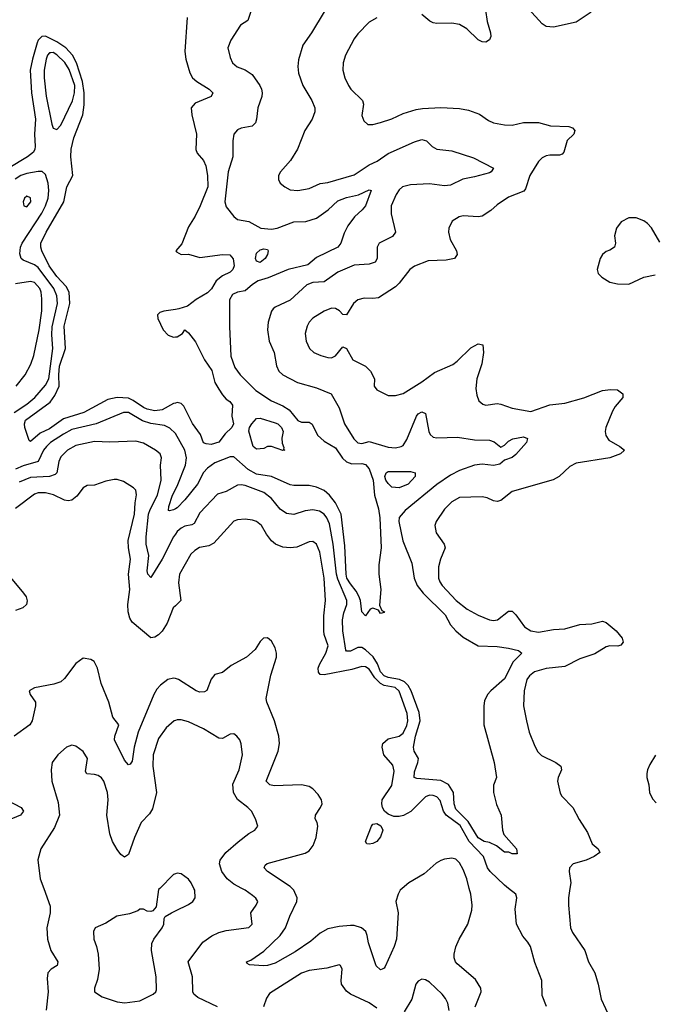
# Model space of a CAD drawing. Header units: inches. Extents: x 2001573 to 2220545, y 644482 to 846830.
# Tile 448 of 656: x 2099172 to 2102546, y 789383 to 794619. Entities that reach past the tile are written whole.
import ezdxf

# ---------------------------------------------------------------- set-up
doc = ezdxf.new("R2010")
doc.units = ezdxf.units.IN
doc.header["$MEASUREMENT"] = 0
for name, color, linetype in [('C0798', 7, 'Continuous'), ('C0799', 7, 'Continuous'), ('C1708', 7, 'Continuous'), ('C1709', 7, 'Continuous')]:
    doc.layers.add(name, color=color, linetype=linetype)

msp = doc.modelspace()

# ---------------------------------------------------------------- linework, layer by layer
at = {"layer": 'C0798', "color": 5}
for points, elevation in [([(2099300, 790000), (2099334.8, 789905.2), (2099334.2, 789870), (2099316.3, 789790), (2099320.2, 789730), (2099337.7, 789670), (2099374, 789610), (2099372, 789590), (2099338.4, 789570), (2099322.4, 789550), (2099318.8, 789521.2), (2099323, 789450), (2099312.1, 789352.1)], 440), ([(2099916.1, 790000), (2099910, 789994), (2099898.3, 789901.7), (2099879.1, 789880.9), (2099870, 789877.2), (2099850, 789879.3), (2099830, 789889.2), (2099810, 789889), (2099799.5, 789880.5), (2099756.3, 789863.7), (2099688.5, 789851.5), (2099630, 789815.6), (2099574, 789790), (2099563.8, 789770), (2099565.3, 789730), (2099580.3, 789690), (2099588.7, 789650), (2099595.3, 789570), (2099585.4, 789514.6), (2099568.8, 789470), (2099570.4, 789450), (2099610, 789423.2), (2099690, 789396.5), (2099731.7, 789391.7), (2099810, 789401.3), (2099882, 789438), (2099895.8, 789450), (2099899.3, 789460.7), (2099897.6, 789530), (2099873.3, 789670), (2099874, 789706), (2099885.1, 789730), (2099929.4, 789790), (2099939, 789810), (2099940.4, 789839.6), (2099946, 789850), (2099979, 789870), (2100000, 789880.1)], 460)]:
    msp.add_lwpolyline(points, dxfattribs=dict(at, elevation=elevation))
at = {"layer": 'C0799', "color": 5}
for points, elevation in [([(2100000, 792580.3), (2099990, 792577.4), (2099930, 792544.9), (2099890, 792539.9), (2099850, 792547.6), (2099830, 792556.1), (2099775, 792595), (2099750, 792606.1), (2099690, 792610.5), (2099640.9, 792599.1), (2099513.6, 792530), (2099404.2, 792495.8), (2099330, 792444.3), (2099280.2, 792419.8), (2099230, 792375.6), (2099222.2, 792382.2), (2099199.3, 792450), (2099196.7, 792470), (2099203, 792490), (2099334.7, 792585.3), (2099359.6, 792620.4), (2099382.2, 792670), (2099379.8, 792730), (2099384, 792776), (2099415.2, 792870), (2099408.1, 792990), (2099438.6, 793110), (2099434.7, 793170), (2099419.7, 793199.7), (2099370, 793253.7), (2099329, 793310), (2099290.4, 793390), (2099283.8, 793410), (2099284.4, 793430), (2099312.6, 793490), (2099406.6, 793650), (2099422, 793730), (2099454.6, 793790), (2099443.6, 793890), (2099445, 793930), (2099460.3, 793990), (2099506.8, 794113.2), (2099514.5, 794165.5), (2099514.8, 794230), (2099506.4, 794290), (2099473.1, 794390), (2099451.8, 794430), (2099416.8, 794470), (2099370, 794500.8), (2099310, 794530.7), (2099289.7, 794530.3), (2099270.7, 794510), (2099264.8, 794495.2), (2099240.4, 794410), (2099228.5, 794350), (2099235.5, 794230), (2099256.7, 794090), (2099251.1, 794010), (2099255, 793945), (2099253.3, 793930), (2099244.7, 793915.3), (2099213.4, 793890), (2099110, 793827.2)], 320), ([(2099142.9, 792530), (2099210, 792574.2), (2099252, 792610), (2099310, 792675.3), (2099327.2, 792710), (2099349, 792870), (2099343.2, 792943.2), (2099345.2, 792985.2), (2099372.1, 793110), (2099369.9, 793150), (2099353, 793190), (2099270, 793300.8), (2099250, 793316.1), (2099190, 793339.5), (2099180.5, 793350), (2099173.5, 793373.5), (2099177.1, 793410), (2099184.4, 793430), (2099289.5, 793590.5), (2099309.9, 793630), (2099323.7, 793670), (2099327.2, 793710), (2099322.7, 793750), (2099310, 793795.1), (2099291.8, 793811.8), (2099270, 793812.5), (2099210, 793800.9), (2099178.5, 793790), (2099148.1, 793771.9)], 340), ([(2099152.8, 792670), (2099201.6, 792730), (2099231.9, 792788.1), (2099246.4, 792833.6), (2099275.4, 792970), (2099290.3, 793070.3), (2099290, 793134), (2099286, 793170), (2099278.7, 793190), (2099250, 793220.9), (2099230, 793227.2), (2099150, 793214.9)], 360), ([(2100000, 793078.7), (2099938, 793070), (2099917.7, 793062.3), (2099904.9, 793050), (2099906, 793030), (2099934.3, 792970), (2099961.2, 792941.2), (2099990, 792931.6), (2100000, 792932.3)], 320), ([(2100000, 792418.5), (2099999.5, 792419.5), (2099970, 792447.2), (2099940.9, 792460.9), (2099870, 792471.8), (2099825.3, 792485.3), (2099750, 792529.9), (2099723.8, 792530), (2099578.3, 792470), (2099450, 792440.5), (2099404.2, 792415.8), (2099335.3, 792370), (2099313.6, 792350), (2099299.2, 792330), (2099270.7, 792269.3), (2099190, 792246.4), (2099150, 792229.9)], 340), ([(2100000, 791883.7), (2099990, 791869.8), (2099930, 791749.8), (2099870, 791653.6), (2099853.6, 791670), (2099850, 791688), (2099858.9, 791770), (2099845.2, 791830), (2099843.5, 791870), (2099857, 791990), (2099864.8, 792015.2), (2099904, 792090), (2099923.7, 792170), (2099919.8, 792250), (2099926.4, 792290), (2099918, 792310), (2099894.3, 792330), (2099830, 792366.6), (2099790, 792378.1), (2099652, 792372), (2099570, 792376.1), (2099470, 792355.6), (2099426.4, 792330), (2099390, 792294.8), (2099380.1, 792270), (2099369.6, 792210.4), (2099359.9, 792200.1), (2099330.1, 792189.9), (2099230, 792184.2), (2099170, 792160.6)], 360), ([(2100000, 791502.3), (2099988.6, 791491.4), (2099955.6, 791410), (2099930, 791368.5), (2099910, 791348.6), (2099890, 791336.4), (2099870, 791333), (2099770, 791414.8), (2099757.4, 791437.4), (2099748.9, 791470), (2099747.4, 791510), (2099756.9, 791590), (2099750.4, 791670), (2099761.3, 791750), (2099750.9, 791810.9), (2099749.3, 791850), (2099782.1, 791990), (2099785.5, 792050), (2099793.2, 792093.2), (2099790, 792117), (2099777, 792130), (2099723.3, 792163.3), (2099690, 792174), (2099673.7, 792173.7), (2099630, 792165.6), (2099570, 792144), (2099530, 792143), (2099510, 792129.7), (2099475, 792085), (2099450, 792063.7), (2099430, 792060.2), (2099410, 792064.7), (2099352.1, 792092.1), (2099310, 792103), (2099270, 792103.9), (2099250, 792096.8), (2099150, 792019.8)], 380), ([(2100000, 792018.1), (2099990, 792012.3), (2099967.8, 792007.8), (2099963.7, 792010), (2099964.4, 792030), (2099985.1, 792090), (2100000, 792120.3)], 340), ([(2099050, 791738), (2099193, 791570), (2099205.8, 791550), (2099210.8, 791529.2), (2099207.7, 791510), (2099189.1, 791490.9), (2099150, 791477.8)], 380), ([(2100000, 791115.1), (2099990, 791118.1), (2099960.3, 791110), (2099920, 791080), (2099901.2, 791058.8), (2099884.6, 791030), (2099801.8, 790830), (2099780.1, 790750), (2099770, 790677.2), (2099758.7, 790661.3), (2099750, 790656.9), (2099730, 790681.1), (2099676.1, 790790), (2099677.5, 790810), (2099699.7, 790870), (2099666.5, 790910), (2099645.4, 790990), (2099605.8, 791090), (2099585.7, 791170), (2099567, 791207), (2099550, 791217.6), (2099510, 791224.5), (2099470, 791196.3), (2099410, 791115.8), (2099390, 791098.3), (2099353.4, 791086.6), (2099250, 791066.6), (2099222.8, 791050), (2099226.8, 791030), (2099255.5, 790990), (2099255.5, 790970), (2099237.4, 790890), (2099225.3, 790870), (2099142.6, 790810)], 420), ([(2100000, 790892.4), (2099994, 790890), (2099950, 790854.3), (2099910, 790796.3), (2099882.1, 790710), (2099879.2, 790650), (2099898.9, 790510), (2099877.1, 790422.9), (2099862.9, 790397.1), (2099818.3, 790350), (2099782, 790270), (2099750, 790179.5), (2099730, 790166), (2099710, 790179.6), (2099690, 790206), (2099665.3, 790250), (2099651.4, 790290), (2099635.2, 790390), (2099641.5, 790470), (2099639.5, 790510), (2099619.8, 790570), (2099607.4, 790587.4), (2099590, 790599.8), (2099570, 790606.2), (2099529.7, 790609.7), (2099521.1, 790621.1), (2099532.2, 790690), (2099510, 790728.5), (2099470, 790756.4), (2099450, 790761.3), (2099420.5, 790750), (2099374.9, 790710), (2099344.2, 790670), (2099338.9, 790630), (2099342.4, 790570), (2099377.3, 790457.3), (2099384.4, 790390), (2099357.2, 790322.8), (2099284, 790210), (2099268.2, 790151.8), (2099281.6, 790050), (2099300, 790000)], 440), ([(2099102.4, 790470), (2099180.3, 790430), (2099191.4, 790410), (2099176.5, 790390), (2099083.1, 790350)], 420), ([(2100000, 790077.2), (2099990, 790073.2), (2099916.1, 790000)], 460)]:
    msp.add_lwpolyline(points, dxfattribs=dict(at, elevation=elevation))
for points, elevation in [([(2099350, 794443.8), (2099336.8, 794443.2), (2099330, 794442.4), (2099319.8, 794430), (2099312.2, 794410), (2099302.7, 794350), (2099301.6, 794310), (2099312.9, 794212.9), (2099343.6, 794063.6), (2099350, 794042), (2099370, 794034.4), (2099390, 794058), (2099452.3, 794187.7), (2099464.1, 794230), (2099464.8, 794270), (2099434.6, 794354.6), (2099411.6, 794391.6), (2099370, 794433)], 340), ([(2099210, 793680.9), (2099197.3, 793670), (2099190.6, 793650), (2099194.8, 793630), (2099210, 793623.7), (2099231.4, 793651.4), (2099230, 793672)], 360)]:
    msp.add_lwpolyline(points, close=True, dxfattribs=dict(at, elevation=elevation))
at = {"layer": 'C1708', "color": 5}
for points, elevation in [([(2100000, 789880.1), (2100070, 789913.7), (2100091.6, 789930), (2100104.7, 789950), (2100102.6, 789990), (2100097.7, 790000)], 460), ([(2100222.7, 789370), (2100119, 789419), (2100098.1, 789438.1), (2100092.6, 789450), (2100089.9, 789530), (2100067.2, 789610), (2100145.5, 789714.5), (2100193.1, 789746.9), (2100230, 789764.8), (2100270, 789776.1), (2100390, 789792.7), (2100407.3, 789810), (2100401, 789870), (2100429.7, 789910), (2100438.3, 789930), (2100427.5, 789947.5), (2100410, 789962.4), (2100370, 789991.2), (2100353.5, 790000)], 440), ([(2101205.6, 790000), (2101193.8, 789990), (2101183.2, 789970), (2101172.1, 789930), (2101183.6, 789870), (2101175, 789730), (2101162.3, 789690), (2101114.9, 789585.1), (2101110, 789575.6), (2101098.8, 789570), (2101090, 789566.9), (2101067.8, 789587.8), (2101025.7, 789710), (2101019.4, 789750), (2101011.6, 789770), (2100989.7, 789790), (2100950, 789801.8), (2100930, 789802.8), (2100870, 789797.6), (2100810, 789784.9), (2100770, 789761.4), (2100720, 789720), (2100637.2, 789662.8), (2100530, 789601.7), (2100490, 789589.9), (2100468.4, 789588.4), (2100393.6, 789593.6), (2100380.4, 789600.4), (2100378, 789610), (2100401.3, 789618.7), (2100470, 789666.7), (2100557.3, 789750), (2100584.3, 789790), (2100607.4, 789852.6), (2100645.6, 789930), (2100647.7, 789950), (2100629.8, 789990), (2100620.2, 790000)], 420), ([(2101594.2, 789370), (2101624.4, 789450), (2101623.5, 789470), (2101594.9, 789514.9), (2101497.9, 789597.9), (2101488.4, 789610), (2101481.7, 789630), (2101481.4, 789650), (2101490.9, 789689.1), (2101508.4, 789730), (2101553.5, 789810), (2101575.1, 789884.9), (2101578.1, 789910), (2101570.4, 789970), (2101562.1, 790000)], 420), ([(2101972.5, 789372.5), (2101949, 789430), (2101948.5, 789510), (2101910, 789606), (2101887.7, 789690), (2101874.2, 789714.2), (2101846.2, 789746.2), (2101812.5, 789810), (2101806.7, 789890), (2101814.5, 789950), (2101809, 789970), (2101771.4, 790000)], 380), ([(2102097.4, 790000), (2102089.7, 789950.3), (2102089.7, 789910), (2102099.9, 789790), (2102110, 789765.5), (2102176.8, 789670), (2102196.4, 789610), (2102230.1, 789550), (2102248, 789490), (2102262.5, 789410), (2102310, 789311.7)], 380), ([(2101070, 789363.5), (2101030, 789391), (2100930, 789437.7), (2100910, 789453.1), (2100883.1, 789490), (2100880.9, 789510), (2100887, 789570), (2100877.2, 789590), (2100870, 789594), (2100804.7, 789575.3), (2100710, 789562.8), (2100670, 789548.7), (2100499.5, 789440.5), (2100483.7, 789416.3), (2100468.2, 789370)], 440), ([(2101455.7, 789350), (2101447.7, 789390), (2101434.8, 789414.8), (2101417.1, 789437.1), (2101350, 789500.5), (2101330, 789514), (2101310, 789518), (2101290, 789506.6), (2101278.4, 789490), (2101255.8, 789410), (2101216.3, 789343.7)], 440)]:
    msp.add_lwpolyline(points, dxfattribs=dict(at, elevation=elevation))
at = {"layer": 'C1709', "color": 5}
for points, elevation in [([(2100410, 794689.2), (2100384.9, 794615.1), (2100345.5, 794590), (2100294.4, 794510), (2100278.4, 794470), (2100290, 794418), (2100303, 794390), (2100327.9, 794367.9), (2100370, 794352.2), (2100407.3, 794327.3), (2100448.7, 794268.7), (2100458, 794250), (2100461.3, 794230), (2100459.6, 794210), (2100437.4, 794150), (2100431.2, 794090), (2100424.9, 794070), (2100407.3, 794052.7), (2100350, 794041.5), (2100330, 794032.6), (2100310.2, 794009.8), (2100304.2, 793975.8), (2100305.4, 793890), (2100280.5, 793810), (2100263.2, 793650), (2100270, 793624.4), (2100310, 793572.7), (2100330, 793557), (2100390, 793546), (2100454, 793510), (2100510, 793505.2), (2100541.6, 793510), (2100630, 793544.4), (2100693.2, 793546.8), (2100750, 793562.9), (2100811.7, 793608.3), (2100863.7, 793656.3), (2100910, 793673.6), (2100972.3, 793687.7), (2101030, 793715.2), (2101040.5, 793710), (2101009.5, 793630), (2100992.7, 793607.3), (2100951.3, 793570), (2100916.6, 793523.4), (2100896.9, 793483.1), (2100878.6, 793430), (2100863.7, 793410), (2100750, 793353.7), (2100704.2, 793315.8), (2100599.5, 793290), (2100493.3, 793246.7), (2100440.4, 793230), (2100408.9, 793211.1), (2100370, 793176.9), (2100330, 793170.8), (2100303, 793157), (2100288.1, 793130), (2100286.8, 792986.8), (2100294.9, 792830), (2100315.2, 792770), (2100343.2, 792730), (2100428, 792648), (2100510, 792591.8), (2100570, 792565.1), (2100604, 792544), (2100650, 792488.6), (2100670, 792479), (2100710, 792478.2), (2100727.6, 792467.6), (2100755.5, 792410), (2100790, 792378), (2100850, 792341.9), (2100888.2, 792288.2), (2100908.8, 792268.8), (2100937.2, 792257.2), (2100990, 792258.3), (2101010, 792253.2), (2101030.1, 792230), (2101050.9, 792170), (2101058.9, 792090), (2101078.7, 792018.7), (2101086.1, 791970), (2101094.1, 791810), (2101080.6, 791720.6), (2101080.4, 791670), (2101091.6, 791588.4), (2101085.4, 791505.4), (2101098, 791478), (2101110.5, 791470.5), (2101110, 791466), (2101090, 791462), (2101079, 791479), (2101050, 791489.2), (2101035.3, 791484.7), (2101010.6, 791449.4), (2100990, 791469.6), (2100983.4, 791530), (2100974.5, 791554.5), (2100961.1, 791581.1), (2100930, 791618.5), (2100911.9, 791650), (2100906.7, 791670), (2100901.1, 791821.1), (2100881.4, 791990), (2100850.8, 792050.8), (2100818.9, 792090), (2100790, 792115.7), (2100750, 792133.6), (2100710, 792143), (2100630, 792141.5), (2100610, 792145.7), (2100510, 792189.9), (2100430, 792202.2), (2100386.5, 792226.5), (2100310, 792295.3), (2100290, 792294.3), (2100210, 792263.2), (2100170, 792234.5), (2100150, 792210.7), (2100117.5, 792150), (2100050, 792065.3), (2100010, 792024), (2100000, 792018.1)], 340), ([(2100790, 794661.3), (2100724, 794550), (2100677.1, 794482.9), (2100654.2, 794405.8), (2100651.1, 794370), (2100655, 794335), (2100676.5, 794270), (2100725.5, 794190), (2100740.3, 794150), (2100741.7, 794130), (2100727.4, 794090), (2100687.1, 794030), (2100649.3, 793930.7), (2100612, 793870), (2100557.6, 793810), (2100548.4, 793790), (2100548.2, 793770), (2100557.3, 793750), (2100580.7, 793730), (2100610, 793714.9), (2100650, 793711.6), (2100710, 793722), (2100770, 793747.2), (2100810, 793753.4), (2100950, 793793.3), (2101030, 793847.3), (2101073.1, 793866.9), (2101130, 793907.5), (2101270, 793970.2), (2101310, 793981.5), (2101334.7, 793974.7), (2101364.2, 793944.2), (2101390, 793930.2), (2101470, 793921.3), (2101584.6, 793884.6), (2101691.5, 793830), (2101678.7, 793810), (2101670, 793805), (2101590, 793782.7), (2101528.6, 793771.4), (2101461.4, 793738.6), (2101430, 793736.4), (2101350, 793746.7), (2101250, 793741.2), (2101207.8, 793730), (2101190, 793714.2), (2101174, 793690), (2101146.4, 793630), (2101147.3, 793587.3), (2101170.3, 793489.7), (2101153.6, 793466.4), (2101083.7, 793430), (2101071.7, 793410), (2101072.8, 793350), (2101061.1, 793330), (2101030, 793318.3), (2100950, 793313.2), (2100862.9, 793277.1), (2100790, 793225.9), (2100730, 793222.4), (2100698.5, 793210), (2100610, 793127.1), (2100530, 793091.3), (2100518.9, 793081.1), (2100510, 793069.4), (2100492.1, 793010), (2100490.2, 792970), (2100498.4, 792910), (2100525.6, 792850), (2100537.7, 792777.7), (2100549.6, 792749.6), (2100570.4, 792730), (2100648.8, 792690), (2100750, 792662.3), (2100828.5, 792630), (2100870, 792554.8), (2100898, 792470), (2100949.2, 792390), (2100970, 792369.3), (2100990, 792365.6), (2101030, 792375.8), (2101130, 792346), (2101170, 792342.9), (2101200.7, 792350), (2101210, 792354.9), (2101230, 792386), (2101281.7, 792510), (2101290, 792523.2), (2101310, 792534.5), (2101330, 792524.9), (2101346.3, 792430), (2101354, 792414), (2101370, 792399.8), (2101390, 792396.2), (2101499.2, 792399.2), (2101590, 792384.7), (2101670, 792383.6), (2101695, 792375), (2101730, 792346.8), (2101750, 792356.3), (2101770, 792378.7), (2101794, 792390), (2101850, 792400.3), (2101871.9, 792391.9), (2101866.7, 792370), (2101810, 792307.8), (2101790, 792291.6), (2101750, 792277.2), (2101724.5, 792255.5), (2101691.6, 792248.4), (2101630, 792255.8), (2101590, 792250.9), (2101510, 792221.2), (2101462.9, 792197.1), (2101390, 792148.2), (2101221.2, 792010), (2101190, 791972.6), (2101188.1, 791950), (2101208.1, 791848.1), (2101256.3, 791730), (2101268.5, 791650), (2101285.4, 791610), (2101316.4, 791570), (2101433.8, 791453.8), (2101462.1, 791402.1), (2101489.7, 791369.7), (2101530, 791335.9), (2101610, 791290.2), (2101710, 791286.3), (2101770, 791277.8), (2101824.2, 791264.2), (2101842, 791250), (2101795.9, 791204.1), (2101750, 791114.3), (2101676.5, 791050), (2101659.5, 791030), (2101642.8, 790997.2), (2101640.3, 790970), (2101640.3, 790870), (2101693.5, 790670), (2101706.7, 790590), (2101691.4, 790548.6), (2101690.8, 790510), (2101705.9, 790445.9), (2101732.4, 790390), (2101738.9, 790310), (2101746.2, 790286.2), (2101813, 790210), (2101816.8, 790183.2), (2101790, 790183.7), (2101772, 790192), (2101750, 790193.2), (2101706.9, 790226.9), (2101670, 790243.8), (2101641.6, 790250), (2101610, 790268.8), (2101555.6, 790355.6), (2101490, 790420.9), (2101482.4, 790450), (2101478.4, 790510), (2101451.7, 790551.7), (2101410, 790572.7), (2101283.5, 790583.5), (2101268.9, 790588.9), (2101270, 790618.8), (2101289, 790670), (2101291.7, 790690), (2101268.2, 790730), (2101265.6, 790750), (2101275.3, 790810), (2101301.5, 790890), (2101295.9, 790935.9), (2101253.5, 791050), (2101237.9, 791077.9), (2101218.3, 791098.3), (2101191.3, 791111.3), (2101130, 791120.4), (2101109.4, 791129.4), (2101090, 791151.9), (2101073.7, 791193.7), (2101051.2, 791231.2), (2101010, 791268.7), (2100990, 791280.7), (2100970, 791281.3), (2100930, 791260.6), (2100910, 791261.7), (2100906.6, 791266.6), (2100889.9, 791370), (2100888.3, 791428.3), (2100895.1, 791464.9), (2100911.3, 791510), (2100911.6, 791530), (2100863.6, 791643.6), (2100856.5, 791670), (2100838.9, 791830), (2100819.1, 791939.1), (2100805.6, 791970), (2100790, 791989), (2100766, 792006), (2100730, 792013.3), (2100690, 792007.1), (2100630, 791987.7), (2100590, 791993), (2100556.2, 792016.2), (2100510, 792073.7), (2100470, 792104.7), (2100370, 792142.6), (2100350, 792146.4), (2100330, 792143.2), (2100270, 792109.8), (2100224, 792096), (2100130, 791996.4), (2100099, 791941), (2100087.6, 791932.4), (2100050, 791925.2), (2100030, 791915.9), (2100010, 791897.5), (2100000, 791883.7)], 360), ([(2101648.6, 794670), (2101657.5, 794610), (2101675.3, 794550), (2101677, 794530), (2101668.9, 794511.1), (2101650, 794499.7), (2101630, 794501.1), (2101610, 794512.3), (2101548.7, 794570), (2101510, 794594.1), (2101470, 794600.2), (2101390, 794599.4), (2101370, 794603.1), (2101351.6, 794611.6), (2101310, 794646)], 380), ([(2102210, 794659), (2102130, 794606), (2102010, 794578.7), (2101970, 794583.5), (2101950, 794596.4), (2101876.2, 794676.2)], 380), ([(2100062.4, 794630), (2100050.2, 794449.8), (2100054.9, 794410), (2100077.2, 794337.2), (2100091.1, 794310), (2100113, 794290), (2100179.6, 794250), (2100198, 794230), (2100190.3, 794210), (2100105.6, 794174.4), (2100083.2, 794150), (2100086.9, 794113.1), (2100111.8, 794010), (2100109.1, 793929.1), (2100115.2, 793910), (2100149.6, 793869.6), (2100162.2, 793842.2), (2100170.6, 793790), (2100171.3, 793730), (2100131.5, 793628.5), (2100105.5, 793574.5), (2100070, 793516.9), (2100033.4, 793426.6), (2100002, 793390), (2100004.7, 793384.7), (2100031, 793371), (2100070, 793373), (2100130, 793354.9), (2100249.9, 793370.1), (2100288.8, 793368.8), (2100307.6, 793347.6), (2100312.4, 793310), (2100305.1, 793290), (2100290, 793276.2), (2100250, 793257.3), (2100215.6, 793230), (2100191.2, 793188.8), (2100170, 793165.8), (2100110, 793130.4), (2100064.6, 793095.4), (2100018.7, 793081.3), (2100000, 793078.7)], 320), ([(2101071.2, 794628.8), (2101030, 794606.6), (2100970, 794544.2), (2100950, 794517), (2100904.6, 794430), (2100891.7, 794390), (2100890.3, 794350), (2100900.9, 794310), (2100919.6, 794270), (2100932.8, 794250), (2100993.7, 794190), (2100999.5, 794170), (2100991.7, 794110), (2101001.7, 794081.7), (2101022, 794062), (2101050, 794061.3), (2101090, 794072.6), (2101150, 794092.3), (2101210, 794119.7), (2101279.2, 794140.8), (2101313.3, 794146.7), (2101410, 794151.3), (2101510, 794147.6), (2101558.6, 794138.6), (2101617, 794117), (2101663.8, 794083.8), (2101690, 794071.3), (2101750, 794059.3), (2101790, 794058.6), (2101850, 794072.4), (2101930, 794072.9), (2101994.6, 794054.6), (2102091.9, 794051.9), (2102110, 794044.4), (2102123.1, 794030), (2102117.1, 794010), (2102082.8, 793977.2), (2102065.6, 793914.4), (2102056.3, 793903.7), (2102041.6, 793898.4), (2101990, 793899.1), (2101970, 793894.5), (2101950, 793884.5), (2101930, 793865.7), (2101884.6, 793790), (2101861.1, 793718.9), (2101852.9, 793707.1), (2101770, 793675.1), (2101710, 793634.4), (2101676.4, 793603.6), (2101630, 793574.8), (2101608.9, 793571.1), (2101530, 793576.8), (2101507.7, 793570), (2101471.7, 793548.3), (2101452.7, 793510), (2101452.4, 793490), (2101460.9, 793450), (2101494.9, 793390), (2101497.6, 793370), (2101484, 793350), (2101439.9, 793340.1), (2101342.8, 793337.2), (2101270, 793308.6), (2101245.5, 793290), (2101190, 793218), (2101170, 793198.9), (2101079.3, 793140.7), (2101050, 793136.2), (2101002.4, 793137.6), (2100970, 793129.8), (2100947.1, 793110), (2100910, 793049.6), (2100890, 793051.5), (2100871.4, 793071.4), (2100850, 793083.8), (2100830, 793084.6), (2100790.4, 793070), (2100730, 793032.6), (2100710.3, 793010), (2100699.6, 792990), (2100690.3, 792950.3), (2100694.9, 792910), (2100712, 792870), (2100735.5, 792850), (2100773.6, 792833.6), (2100810, 792822.2), (2100830, 792821.2), (2100850, 792831.6), (2100890, 792879.3), (2100910, 792870.5), (2100942.8, 792810), (2101010, 792776.9), (2101036.9, 792750), (2101057.6, 792710), (2101056.4, 792670), (2101070, 792650.6), (2101130, 792621.6), (2101170, 792620.4), (2101210, 792632), (2101310, 792694.3), (2101376.4, 792743.6), (2101474.3, 792785.7), (2101497.5, 792802.6), (2101570, 792873.4), (2101610, 792895.3), (2101633.4, 792890), (2101638.3, 792850), (2101628.2, 792790), (2101601.8, 792710), (2101597.4, 792657.4), (2101602.3, 792622.3), (2101612.4, 792592.4), (2101634.4, 792574.4), (2101650.2, 792570.2), (2101710, 792577.4), (2101730, 792574.6), (2101790, 792553.3), (2101890, 792536.3), (2101990, 792571.5), (2102070, 792580.1), (2102171.3, 792608.7), (2102270, 792647.1), (2102312.8, 792652.7), (2102350.3, 792650.3), (2102378.8, 792630), (2102379.1, 792610), (2102338.5, 792561.5), (2102323.4, 792536.6), (2102288.9, 792450), (2102285.3, 792430), (2102288.3, 792408.3), (2102303.1, 792383.1), (2102361.6, 792350), (2102387.3, 792330), (2102365.5, 792310), (2102310, 792289.1), (2102130, 792260.7), (2102095.9, 792244.1), (2102039.6, 792190), (2102007.9, 792172.1), (2101790, 792109.7), (2101730, 792061.6), (2101710, 792057.1), (2101690, 792060.3), (2101656.4, 792076.4), (2101630, 792081.6), (2101510, 792078.9), (2101470, 792055.1), (2101430, 792016.4), (2101386.5, 791950), (2101379.6, 791930), (2101385.8, 791890), (2101427.9, 791830), (2101433.2, 791810), (2101409.2, 791750), (2101399.2, 791710), (2101399.3, 791650), (2101405.2, 791630), (2101417.2, 791610), (2101493, 791530), (2101550, 791485.4), (2101610, 791453.2), (2101668.7, 791428.7), (2101690, 791424.5), (2101712.5, 791427.5), (2101770, 791474.4), (2101790, 791473.4), (2101810, 791454.4), (2101855.2, 791390), (2101889.7, 791369.7), (2101930, 791362.3), (2102010, 791376.6), (2102070, 791379.8), (2102150, 791403.3), (2102213.8, 791406.2), (2102270, 791420.2), (2102290, 791413.2), (2102343.2, 791370), (2102374.3, 791330), (2102379.5, 791310), (2102367.4, 791292.6), (2102351.5, 791288.5), (2102310, 791289.9), (2102290, 791283.7), (2102230, 791246.3), (2102150, 791219.9), (2102070, 791180.6), (2101970, 791168.6), (2101909.4, 791150.6), (2101882.3, 791130), (2101868.9, 791110), (2101854, 791050), (2101851.1, 790970), (2101866, 790890), (2101881, 790830), (2101910, 790755.5), (2101926.2, 790726.2), (2101945.8, 790705.8), (2102023, 790670), (2102048.2, 790650), (2102052.4, 790630), (2102034, 790590), (2102030.4, 790570), (2102046.1, 790506.1), (2102054.9, 790490), (2102112.9, 790430), (2102146.1, 790366.1), (2102190, 790296.5), (2102216, 790236), (2102246.4, 790210), (2102255.8, 790190), (2102226, 790170), (2102183.1, 790150), (2102113.7, 790130), (2102095.2, 790110), (2102092.9, 790090), (2102102, 790030), (2102097.4, 790000)], 380), ([(2102575.9, 793435.9), (2102530, 793511.6), (2102510, 793535.1), (2102490, 793549.6), (2102450, 793565.1), (2102410, 793566), (2102370, 793543.6), (2102344.9, 793510), (2102334.3, 793470), (2102338.9, 793430), (2102334.4, 793410), (2102310, 793393.3), (2102290, 793387), (2102270.6, 793370), (2102258, 793350), (2102242, 793290), (2102247.7, 793270), (2102267.3, 793250), (2102310, 793223.8), (2102350, 793214.9), (2102410, 793212.2), (2102489.7, 793250.2), (2102550, 793263.1)], 420), ([(2100000, 792932.3), (2100010, 792933), (2100038.3, 792950), (2100050, 792970.8), (2100070, 792953.4), (2100107, 792907), (2100154.2, 792810), (2100193.1, 792753.1), (2100210.1, 792690), (2100230, 792653.9), (2100250, 792624), (2100270, 792601.6), (2100289.2, 792589.2), (2100303.2, 792570), (2100300.1, 792510), (2100308.6, 792470), (2100300.6, 792450), (2100263.9, 792416.1), (2100230, 792373.1), (2100190, 792360.9), (2100163, 792363), (2100149.9, 792369.9), (2100132.5, 792412.5), (2100090, 792471.5), (2100044.7, 792564.7), (2100030, 792578.7), (2100010, 792583.2), (2100000, 792580.3)], 320), ([(2100000, 792120.3), (2100013.1, 792146.9), (2100053.3, 792250), (2100058.2, 792290), (2100049.4, 792330), (2100000, 792418.5)], 340), ([(2101771.4, 790000), (2101750, 790017.1), (2101672.5, 790090), (2101659.3, 790110), (2101638.3, 790170), (2101561.8, 790250), (2101513.6, 790333.6), (2101439.7, 790390), (2101425.9, 790410), (2101408, 790468), (2101390, 790486.3), (2101370, 790493.8), (2101350, 790495), (2101330, 790487.2), (2101251.1, 790408.9), (2101212.7, 790387.3), (2101190, 790381.3), (2101161.8, 790381.8), (2101130, 790393.9), (2101112.1, 790410), (2101100.4, 790430), (2101096.4, 790450), (2101099.3, 790470), (2101150, 790547.7), (2101163.1, 790623.1), (2101154.9, 790654.9), (2101107.7, 790710), (2101098.1, 790750), (2101103.2, 790770), (2101130, 790794.7), (2101190, 790809.4), (2101210, 790825.2), (2101230, 790866), (2101236.2, 790890), (2101231.4, 790930), (2101190, 791049), (2101168.1, 791068.1), (2101110, 791078.7), (2101090, 791089), (2101060.2, 791120.2), (2101030, 791164.7), (2101010, 791178.2), (2100990, 791179.6), (2100936.9, 791163.1), (2100790, 791135.3), (2100770, 791137.5), (2100759.6, 791150), (2100758.5, 791170), (2100765.6, 791190), (2100799, 791250), (2100811, 791290), (2100791.3, 791350), (2100789, 791370), (2100788.1, 791450), (2100796.9, 791530), (2100791.3, 791650), (2100766.9, 791786.9), (2100750, 791831.1), (2100730, 791844.4), (2100710, 791842.7), (2100645, 791815), (2100610, 791809.9), (2100570, 791814), (2100531.8, 791830), (2100510, 791847.9), (2100483.3, 791883.3), (2100457.5, 791930), (2100430.9, 791950.9), (2100410, 791958.4), (2100370, 791963.5), (2100330, 791960.4), (2100310, 791951.7), (2100204.9, 791835.1), (2100178, 791822), (2100127.9, 791812.1), (2100102.6, 791797.4), (2100082.4, 791777.6), (2100020.9, 791670), (2100015.4, 791624.6), (2100029, 791530), (2100000, 791502.3)], 380), ([(2100620.2, 790000), (2100610, 790010.7), (2100489.8, 790090), (2100471.2, 790110), (2100477, 790123), (2100487.6, 790132.4), (2100690, 790186.5), (2100710, 790200.4), (2100732.4, 790227.6), (2100748.1, 790270), (2100757.7, 790330), (2100753.8, 790350), (2100743.5, 790370), (2100744.7, 790390), (2100771.9, 790430), (2100779.7, 790450), (2100776.9, 790470), (2100758.7, 790498.7), (2100730, 790529.7), (2100710, 790541.8), (2100670, 790550.7), (2100525, 790545), (2100502, 790550), (2100483.1, 790570), (2100545.5, 790730), (2100553.8, 790770), (2100548.9, 790810), (2100526.2, 790890), (2100485.8, 790990), (2100482.3, 791010), (2100506.7, 791133.3), (2100538, 791230), (2100538, 791250), (2100530, 791279.3), (2100510, 791314.5), (2100490, 791332), (2100467.3, 791330), (2100450, 791312.7), (2100423.1, 791270), (2100377.6, 791230), (2100295.8, 791184.2), (2100250, 791148.2), (2100210, 791137), (2100190, 791112.3), (2100167.2, 791052.8), (2100155.2, 791044.8), (2100130, 791042.6), (2100110, 791050.5), (2100016.4, 791110), (2100000, 791115.1)], 420), ([(2100353.5, 790000), (2100310, 790023.1), (2100275, 790050), (2100246.2, 790090), (2100233.3, 790130), (2100237.7, 790150), (2100268.5, 790190), (2100332.8, 790247.2), (2100390, 790292), (2100421.2, 790310), (2100438, 790330), (2100425.6, 790370), (2100403.5, 790410), (2100385.4, 790430), (2100330, 790473.3), (2100309.2, 790510), (2100305.9, 790554.1), (2100338.9, 790630), (2100356.9, 790710), (2100350, 790768.7), (2100341.7, 790790), (2100326.3, 790810), (2100310, 790821.5), (2100290, 790819.8), (2100250, 790796.3), (2100230, 790798.7), (2100148.7, 790848.7), (2100070, 790886), (2100030, 790896.9), (2100010, 790896.4), (2100000, 790892.4)], 440), ([(2102552.2, 790707.8), (2102521.8, 790658.2), (2102510.3, 790630), (2102505.3, 790610), (2102506.3, 790590), (2102516.5, 790550), (2102520.3, 790510), (2102535.6, 790475.6), (2102554.8, 790454.8)], 420), ([(2101562.1, 790000), (2101548.4, 790050), (2101530, 790099.8), (2101510, 790136.1), (2101490, 790154.6), (2101470, 790160.3), (2101430, 790155.3), (2101410, 790147.8), (2101385.6, 790134.4), (2101322.4, 790077.6), (2101241.1, 790030), (2101205.6, 790000)], 420), ([(2100097.7, 790000), (2100083, 790030), (2100069.7, 790049.7), (2100030, 790077.2), (2100010, 790081.2), (2100000, 790077.2)], 460)]:
    msp.add_lwpolyline(points, dxfattribs=dict(at, elevation=elevation))
for points, elevation in [([(2100450, 793327.2), (2100430, 793335.4), (2100424.8, 793350), (2100430, 793378.3), (2100450, 793395), (2100470, 793400.8), (2100490, 793396.3), (2100493.7, 793390), (2100488.9, 793370), (2100477.5, 793350)], 320), ([(2100570, 792328.4), (2100510, 792349.7), (2100490, 792349.5), (2100470, 792339.3), (2100430, 792336), (2100413.2, 792350), (2100390.7, 792430.7), (2100393.9, 792450), (2100405.2, 792470), (2100430, 792498.5), (2100450, 792500.2), (2100530, 792475.9), (2100543.8, 792470), (2100563.8, 792450), (2100572.8, 792430), (2100566, 792394), (2100566.9, 792366.9), (2100575.9, 792344.1), (2100574.4, 792334.4), (2100582, 792330)], 320), ([(2101190, 792129.9), (2101150, 792132.6), (2101130, 792152.8), (2101118.8, 792170), (2101113.8, 792190), (2101121, 792210), (2101130, 792216.3), (2101250, 792216.5), (2101274, 792210), (2101274, 792190), (2101237, 792150)], 340), ([(2101030, 790234.5), (2101017.2, 790237.2), (2101009.7, 790249.7), (2101041.7, 790330), (2101050, 790340.7), (2101070, 790344.5), (2101092.3, 790332.3), (2101102.2, 790310), (2101090, 790274.5), (2101070, 790248.5), (2101050, 790238)], 380)]:
    msp.add_lwpolyline(points, close=True, dxfattribs=dict(at, elevation=elevation))

doc.saveas('drawing.dxf')
